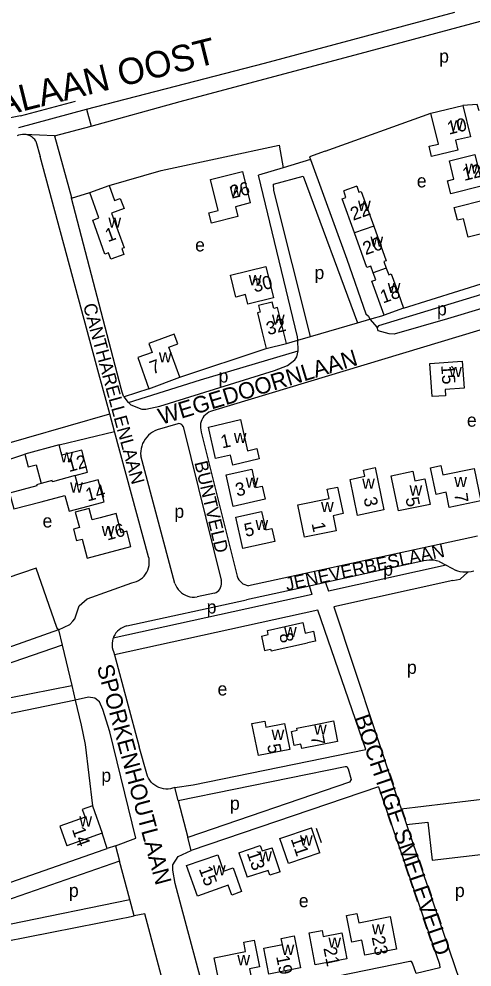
# Model space of a CAD drawing. Extents: x 162667 to 164645, y 379003 to 382150.
# Drawn here: x 162818.9 to 162956.6, y 380567.1 to 380855.2 of the extents above; entities that cross this region are included whole.
import ezdxf

# ---------------------------------------------------------------- set-up
doc = ezdxf.new("R2010")
doc.units = 0
for name, color, linetype in [('BLT_Basislijn', 7, 'Continuous'), ('BLT_Bebouwing', 7, 'Continuous'), ('BLT_Centroide', 7, 'Continuous'), ('BLT_Huisnummer', 7, 'Continuous'), ('BLT_Onderverdeling_panden', 7, 'Continuous'), ('BLT_Straatnaam', 7, 'Continuous'), ('BLT_Straatnaam_hoofdweg', 7, 'Continuous'), ('BLT_Straatnaam_verkleind', 7, 'Continuous'), ('BLT_Vlakafsluiter', 7, 'Continuous')]:
    doc.layers.add(name, color=color, linetype=linetype)

msp = doc.modelspace()

# ---------------------------------------------------------------- linework, layer by layer
at = {"layer": 'BLT_Basislijn'}
for p, q in [((162819.35, 380825.71), (162836.03, 380830.22)), ((162818.89, 380822.25), (162839.46, 380827.77)), ((162839.46, 380827.77), (162840.83, 380822.66)), ((162819.35, 380825.71), (162772.37, 380816.23)), ((162911.94, 380815.03), (162944.09, 380826.61)), ((162829.74, 380819.63), (162840.83, 380822.66)), ((162829.74, 380819.63), (162834.83, 380800.89)), ((162824.04, 380818.07), (162825.35, 380813.38)), ((162843.14, 380747.37), (162825.35, 380813.38)), ((162907.52, 380812.49), (162899.21, 380809.99)), ((162899.21, 380809.99), (162891.74, 380807.75)), ((162834.88, 380800.69), (162834.83, 380800.89)), ((162935.79, 380767.31), (162961, 380775.26)), ((162921.77, 380762.84), (162925.52, 380763.93)), ((162925.52, 380763.93), (162929.9, 380765.2)), ((162907.46, 380758.68), (162921.77, 380762.84)), ((162903.62, 380757.56), (162907.46, 380758.68)), ((162867.81, 380746.33), (162894.06, 380755.05)), ((162900.19, 380756.56), (162903.62, 380757.56)), ((162903.76, 380754.39), (162903.62, 380757.56)), ((162846.46, 380735.21), (162843.14, 380747.37)), ((162858.37, 380742.83), (162850.87, 380740.35)), ((162847.93, 380729.83), (162846.46, 380735.21)), ((162867.13, 380732.18), (162860.89, 380730.29)), ((162831.12, 380725.77), (162847.93, 380729.83)), ((162858.31, 380691.78), (162847.93, 380729.83)), ((162868.75, 380731.32), (162880.39, 380684.62)), ((162874.32, 380729.64), (162885.21, 380685.83)), ((162866.3, 380683.69), (162855.91, 380722.41)), ((162958.3, 380698.01), (162888.68, 380682.96)), ((162941.98, 380690.49), (162912.11, 380683.93)), ((162948.72, 380689.19), (162912.97, 380681.35)), ((162946.58, 380690.32), (162948.72, 380689.19)), ((162948.72, 380689.19), (162951.79, 380687.58)), ((162907.15, 380682.84), (162888.07, 380678.65)), ((162912.11, 380683.93), (162907.15, 380682.84)), ((162908.04, 380680.27), (162907.15, 380682.84)), ((162912.11, 380683.93), (162912.97, 380681.35)), ((162950.74, 380684.52), (162914.56, 380676.58)), ((162908.04, 380680.27), (162847.49, 380666.99)), ((162878.35, 380680.68), (162873.03, 380679.55)), ((162851.72, 380670.74), (162888.07, 380678.65)), ((162830.95, 380669.52), (162791.52, 380655.6)), ((162830.95, 380669.52), (162831.98, 380664.88)), ((162831.98, 380664.88), (162834.92, 380652.66)), ((162847.6, 380663), (162847.88, 380661.96)), ((162847.88, 380661.96), (162855.38, 380634)), ((162834.92, 380652.66), (162835.99, 380648.2)), ((162839.02, 380634.68), (162841.24, 380616.08)), ((162857.76, 380625.77), (162855.38, 380634)), ((162867.23, 380617.66), (162866.26, 380621.65)), ((162928.15, 380621.89), (162871.18, 380602.46)), ((162867.23, 380617.66), (162870.24, 380606.5)), ((162935.04, 380615.2), (162962.24, 380618.43)), ((162935.04, 380615.2), (162936.69, 380610.36)), ((162936.69, 380610.36), (162943.16, 380611.13)), ((162845.69, 380603.1), (162844.19, 380607.75)), ((162871.18, 380602.46), (162870.24, 380606.5)), ((162848.28, 380603.96), (162845.69, 380603.1)), ((162848.28, 380603.96), (162849.42, 380599.28)), ((162852.57, 380587.57), (162849.42, 380599.28)), ((162853.94, 380582.64), (162852.57, 380587.57)), ((162851.54, 380582.14), (162853.94, 380582.64)), ((162857.1, 380583.31), (162853.94, 380582.64))]:
    msp.add_line(p, q, dxfattribs=at)
for points in [[(162839.46, 380827.77), (162893.55, 380841.74), (162951.35, 380857.3)], [(162840.83, 380822.66), (162867.92, 380830.07), (162925.19, 380845.45), (162970.08, 380857.48)], [(162958.77, 380827.28), (162958.13, 380829.16), (162953.82, 380828.94)], [(162820.53, 380820.12), (162819.93, 380820.11), (162819.33, 380820.03), (162818.75, 380819.87), (162818.38, 380819.72)], [(162824.04, 380818.07), (162823.67, 380818.55), (162823.25, 380818.98), (162822.78, 380819.35), (162822.26, 380819.65), (162821.7, 380819.88), (162821.12, 380820.04), (162820.53, 380820.12)], [(162846.29, 380804.58), (162862.07, 380809.12), (162897.98, 380816.86), (162899.21, 380809.99)], [(162911.94, 380815.03), (162907.23, 380813.28), (162907.52, 380812.49)], [(162907.52, 380812.49), (162918.56, 380782.22), (162924.29, 380765.63), (162925.17, 380764.83), (162925.52, 380763.93)], [(162903.62, 380757.56), (162903.58, 380758.58), (162891.74, 380807.75)], [(162907.46, 380758.68), (162896.38, 380803.07), (162896.29, 380804.95), (162905.24, 380807.44), (162921.77, 380762.84)], [(162834.88, 380800.69), (162840.43, 380802.47)], [(162850.3, 380741.75), (162849.94, 380742.88), (162834.88, 380800.69)], [(163011.16, 380776.3), (163010.29, 380776.11), (162877.74, 380736.14)], [(162970.41, 380774.29), (162969.76, 380774.62), (162928.14, 380761.95), (162927.72, 380761.42)], [(162970.41, 380774.29), (162970.46, 380773.59), (162969.39, 380771.59), (162968.64, 380770.72), (162967.29, 380769.93), (162960.56, 380767.51), (162949.18, 380764.04), (162932.93, 380759.41), (162931.44, 380759.51), (162928.02, 380760.46), (162927.72, 380761.42)], [(162721.45, 380763.45), (162781.59, 380733.41), (162800.13, 380724.63), (162803.09, 380723.96), (162808.41, 380724.28), (162846.46, 380735.21)], [(162925.52, 380763.93), (162927.72, 380761.42)], [(162852.17, 380738.67), (162874.1, 380745.55), (162903.76, 380754.39)], [(162852.17, 380738.67), (162852.9, 380737.93), (162856.28, 380736.62), (162857.49, 380736.62), (162861.75, 380737.55), (162896.59, 380748.39), (162900.52, 380749.85), (162902.75, 380751.6), (162903.32, 380752.5), (162903.76, 380754.39)], [(162850.87, 380740.35), (162850.67, 380740.61), (162850.3, 380741.75)], [(162852.17, 380738.67), (162850.87, 380740.35)], [(162877.74, 380736.14), (162877.15, 380735.95), (162876.58, 380735.68), (162876.05, 380735.35), (162875.56, 380734.94), (162875.13, 380734.48), (162874.77, 380733.97), (162874.47, 380733.42), (162874.24, 380732.83), (162874.09, 380732.22), (162874.02, 380731.6), (162874.03, 380730.97), (162874.12, 380730.34), (162874.28, 380729.74), (162874.32, 380729.64)], [(162868.75, 380731.32), (162868.61, 380731.62), (162868.4, 380731.88), (162868.14, 380732.08), (162867.84, 380732.21), (162867.52, 380732.27), (162867.13, 380732.18)], [(162860.89, 380730.29), (162860.17, 380729.99), (162859.49, 380729.61), (162858.84, 380729.18), (162858.25, 380728.67), (162857.71, 380728.11), (162857.23, 380727.5), (162856.82, 380726.84), (162856.48, 380726.14), (162856.21, 380725.41), (162856.02, 380724.66), (162855.9, 380723.89), (162855.87, 380723.11), (162855.91, 380722.41)], [(162787.61, 380724.93), (162792.22, 380723.96), (162801.19, 380719.43), (162802.96, 380719.4), (162810.9, 380719.73), (162820.69, 380722.99)], [(162853.24, 380683.84), (162853.93, 380684.01), (162854.61, 380684.25), (162855.25, 380684.56), (162855.85, 380684.95), (162856.41, 380685.39), (162856.91, 380685.9), (162857.36, 380686.46), (162857.73, 380687.07), (162858.04, 380687.72), (162858.28, 380688.39), (162858.43, 380689.09), (162858.51, 380689.8), (162858.51, 380690.52), (162858.43, 380691.23), (162858.31, 380691.78)], [(162946.58, 380690.32), (162945.84, 380690.55), (162945.09, 380690.7), (162944.33, 380690.77), (162943.56, 380690.77), (162942.8, 380690.68), (162941.98, 380690.49)], [(162830.95, 380669.52), (162830.42, 380670.29), (162824.09, 380688.28), (162801.71, 380680.7)], [(162885.21, 380685.83), (162885.44, 380685.29), (162885.73, 380684.78), (162886.09, 380684.33), (162886.51, 380683.92), (162886.98, 380683.58), (162887.5, 380683.3), (162888.04, 380683.1), (162888.68, 380682.96)], [(162950.74, 380684.52), (162953.03, 380685.01), (162955.32, 380687.07)], [(162955.32, 380687.07), (162954.67, 380687.04), (162953.85, 380687.09), (162953.04, 380687.22), (162952.24, 380687.42), (162951.79, 380687.58)], [(162957.1, 380687.38), (162956.3, 380687.19), (162955.49, 380687.07), (162955.32, 380687.07)], [(162830.95, 380669.52), (162834.32, 380671.18), (162835.31, 380672.17), (162835.85, 380672.87), (162837.22, 380676.84), (162839.65, 380678.97), (162853.24, 380683.84)], [(162866.3, 380683.69), (162866.57, 380683.03), (162866.91, 380682.42), (162867.32, 380681.84), (162867.79, 380681.31), (162868.32, 380680.84), (162868.89, 380680.44), (162869.51, 380680.1), (162870.17, 380679.83), (162870.85, 380679.64), (162871.54, 380679.53), (162872.25, 380679.49), (162873.03, 380679.55)], [(162878.35, 380680.68), (162878.82, 380680.9), (162879.25, 380681.2), (162879.62, 380681.55), (162879.94, 380681.96), (162880.19, 380682.41), (162880.37, 380682.9), (162880.47, 380683.41), (162880.49, 380683.92), (162880.44, 380684.44), (162880.39, 380684.62)], [(162924.32, 380633.24), (162909.69, 380675.52), (162847.88, 380661.96)], [(162914.56, 380676.58), (162933.38, 380620.06), (162935.04, 380615.2)], [(162851.72, 380670.74), (162851.06, 380670.57), (162850.44, 380670.32), (162849.85, 380669.99), (162849.3, 380669.6), (162848.8, 380669.14), (162848.35, 380668.63), (162847.98, 380668.08), (162847.67, 380667.48), (162847.49, 380666.99)], [(162847.49, 380666.99), (162847.43, 380666.84), (162847.27, 380666.19), (162847.18, 380665.52), (162847.18, 380664.84), (162847.26, 380664.17), (162847.42, 380663.52), (162847.6, 380663)], [(162831.98, 380664.88), (162796.38, 380652.6), (162796.11, 380651.17), (162797.75, 380645.4), (162834.92, 380652.66)], [(162835.99, 380648.2), (162835.57, 380648.11), (162795.35, 380639.79)], [(162848.28, 380603.96), (162854.38, 380606.24), (162846.5, 380638.62), (162844.4, 380645.37), (162843.41, 380647.64), (162841.95, 380648.77), (162840.07, 380649.06), (162835.99, 380648.2)], [(162835.99, 380648.2), (162837.83, 380640.57), (162839.02, 380634.68)], [(162866.26, 380621.65), (162871.84, 380622.51), (162924.32, 380633.24)], [(162867.23, 380617.66), (162918.05, 380628.07), (162918.52, 380628.07), (162918.94, 380627.33), (162919.9, 380624.12), (162919.32, 380623.32), (162870.24, 380606.5)], [(162866.26, 380621.65), (162865.59, 380621.41), (162864.9, 380621.26), (162864.19, 380621.18), (162863.48, 380621.18), (162862.78, 380621.26), (162862.08, 380621.42), (162861.41, 380621.66), (162860.77, 380621.97), (162860.17, 380622.35), (162859.62, 380622.79), (162859.12, 380623.29), (162858.68, 380623.85), (162858.3, 380624.46), (162858, 380625.1), (162857.76, 380625.77)], [(162928.15, 380621.89), (162946.67, 380568), (162946.84, 380566.84), (162939.62, 380565.1), (162938.53, 380568.25), (162938.19, 380568.83), (162937.65, 380568.79), (162884.15, 380557.88)], [(162943.16, 380611.13), (162944.49, 380599.58), (162963.48, 380601.84)], [(162936.69, 380610.36), (162967.4, 380520.31), (162968.51, 380517.36), (162969.4, 380517.45), (162963.56, 380600.72), (162963.48, 380601.84)], [(162810.27, 380590.77), (162844.78, 380602.8), (162845.69, 380603.1)], [(162884.15, 380557.88), (162880.85, 380557.13), (162877.35, 380557.61), (162875.5, 380559.58), (162874.39, 380562.61), (162866.41, 380592.44), (162865.65, 380596.55), (162865.67, 380598.15), (162867.28, 380600.7), (162871.18, 380602.46)], [(162849.42, 380599.28), (162814.47, 380587.09), (162814.05, 380586.77), (162814.27, 380585.61), (162816.06, 380580.08), (162852.57, 380587.57)], [(162814.48, 380574.85), (162850.44, 380581.92), (162851.54, 380582.14)], [(162866.54, 380538.63), (162868.78, 380539.48), (162857.1, 380583.31)]]:
    msp.add_lwpolyline(points, dxfattribs=at)
at = {"layer": 'BLT_Bebouwing'}
for p, q in [((162840.43, 380802.47), (162846.29, 380804.58)), ((162921.54, 380804.34), (162917.59, 380802.93)), ((162850.77, 380783.6), (162846.86, 380782.19)), ((162935.79, 380767.31), (162929.9, 380765.2)), ((162894.06, 380755.05), (162900.19, 380756.56)), ((162831.12, 380725.77), (162820.69, 380722.99)), ((162892.59, 380667.67), (162893.56, 380663.29)), ((162841.24, 380616.08), (162844.19, 380607.75)), ((162909.2, 380609.28), (162910.7, 380604.95)), ((162844.19, 380607.75), (162833.45, 380603.94))]:
    msp.add_line(p, q, dxfattribs=at)
for points in [[(162953.82, 380828.94), (162956.1, 380819.41), (162951.57, 380818.33), (162952.3, 380815.29), (162944.29, 380813.37), (162943.54, 380816.49), (162946.36, 380817.17), (162944.09, 380826.61)], [(162944.09, 380826.61), (162953.82, 380828.94)], [(162846.29, 380804.58), (162847.92, 380800.05), (162849.68, 380800.68), (162850.82, 380797.55), (162847.05, 380796.19), (162850.83, 380785.69), (162850.11, 380785.44), (162850.77, 380783.6)], [(162921.54, 380804.34), (162922.18, 380802.53), (162922.95, 380802.81), (162926.72, 380792.27)], [(162846.86, 380782.19), (162846.15, 380784.17), (162845.04, 380783.77), (162841.32, 380794.08), (162843.21, 380794.76), (162840.43, 380802.47)], [(162920.89, 380790.18), (162917.17, 380800.58), (162918.29, 380800.98), (162917.59, 380802.93)], [(162951.21, 380797.92), (162960.81, 380800.34), (162963.21, 380790.84), (162955.45, 380788.88), (162954.04, 380794.47), (162952.2, 380794.01), (162951.21, 380797.92)], [(162926.72, 380792.27), (162930.5, 380781.73), (162929.83, 380781.49), (162930.55, 380779.48)], [(162926.59, 380778.06), (162925.87, 380780.06), (162924.67, 380779.63), (162920.89, 380790.18)], [(162929.9, 380765.2), (162926.19, 380775.55), (162927.34, 380775.97), (162926.59, 380778.06)], [(162930.55, 380779.48), (162931.27, 380777.47), (162932.05, 380777.75), (162934.11, 380772.02), (162935.79, 380767.31)], [(162900.19, 380756.56), (162897.48, 380767.49), (162896.35, 380767.2), (162895.86, 380769.15), (162891.66, 380768.11)], [(162891.66, 380768.11), (162892.16, 380766.1), (162891.38, 380765.9), (162892.86, 380759.9), (162894.06, 380755.05)], [(162867.81, 380746.33), (162864.43, 380755.45), (162867.16, 380756.46), (162866.05, 380759.45), (162858.32, 380756.59), (162859.34, 380753.84), (162855.01, 380752.27)], [(162855.01, 380752.27), (162858.37, 380742.83)], [(162858.37, 380742.83), (162867.81, 380746.33)], [(162835.95, 380716.42), (162839.76, 380717.43), (162837.96, 380724.19), (162831.95, 380722.6), (162831.12, 380725.77)], [(162820.69, 380722.99), (162821.72, 380719.08), (162824.14, 380719.71), (162825.64, 380714.01)], [(162825.64, 380714.01), (162824.24, 380713.64), (162824.33, 380713.3), (162816.04, 380711.11), (162817.31, 380706.29), (162825.6, 380708.47), (162832.83, 380710.38), (162834.12, 380705.6), (162839.94, 380707.14), (162844.78, 380708.43), (162842.97, 380715.18), (162836.74, 380713.48), (162835.95, 380716.42)], [(162851.79, 380699.26), (162851.71, 380699.55), (162849.96, 380699.09), (162848.42, 380704.89), (162843.59, 380703.61), (162841.19, 380702.97), (162840.26, 380706.45), (162835.99, 380705.32), (162837.26, 380700.63), (162835.42, 380700.14), (162836.26, 380696.98)], [(162836.26, 380696.98), (162836.34, 380696.69), (162838.05, 380697.15), (162839.63, 380691.32), (162852.94, 380694.91), (162851.79, 380699.26)], [(162892.59, 380667.67), (162894.67, 380668.13), (162894.4, 380669.36), (162905.19, 380671.75), (162905.9, 380668.58), (162908.38, 380669.13), (162909.04, 380666.17), (162906.55, 380665.62)], [(162893.56, 380663.29), (162895.38, 380663.69), (162895.5, 380663.17), (162906.55, 380665.62)], [(162902.53, 380634.41), (162901.69, 380638.71), (162903.49, 380639.07), (162903.36, 380639.72), (162909.55, 380640.93), (162914.46, 380641.89), (162915.67, 380635.66), (162904.85, 380633.55), (162904.6, 380634.82), (162902.53, 380634.41)], [(162841.24, 380616.08), (162838.14, 380614.98), (162838.98, 380612.61), (162831.34, 380609.9)], [(162831.34, 380609.9), (162833.45, 380603.94)], [(162898.22, 380606.17), (162907.79, 380609.42)], [(162910.37, 380601.83), (162907.79, 380609.42)], [(162900.79, 380598.58), (162898.22, 380606.17)], [(162885.71, 380601.84), (162892.24, 380604.02)], [(162892.24, 380604.02), (162892.79, 380602.38), (162895.86, 380603.37)], [(162898.24, 380596.04), (162895.86, 380603.37)], [(162869.77, 380597.95), (162879.36, 380601.22), (162881.09, 380596.2), (162884, 380597.23)], [(162885.71, 380601.84), (162888.24, 380594.37)], [(162910.37, 380601.83), (162900.79, 380598.58)], [(162884, 380597.23), (162886.56, 380590.02), (162883.55, 380588.95), (162882.48, 380591.97), (162873.13, 380588.65), (162869.77, 380597.95)], [(162898.24, 380596.04), (162895.1, 380595.02), (162894.63, 380596.44), (162888.24, 380594.37)]]:
    msp.add_lwpolyline(points, dxfattribs=at)
for points in [[(162949.72, 380812.07), (162957.49, 380813.96), (162959.81, 380804.44), (162950.13, 380802.09), (162949.18, 380806), (162951.08, 380806.47)], [(162886.81, 380808.8), (162889.18, 380799.28), (162884.66, 380798.15), (162885.41, 380795.14), (162877.42, 380793.15), (162876.65, 380796.25), (162879.46, 380796.95), (162877.08, 380806.38)], [(162883.14, 380777.34), (162893.89, 380780.01), (162896.26, 380770.49), (162888.5, 380768.55), (162887.79, 380771.43), (162884.79, 380770.69)], [(162943.75, 380750.45), (162953.61, 380751.17), (162954.2, 380743.05), (162948.4, 380742.63), (162948.53, 380740.72), (162944.48, 380740.43)], [(162876.45, 380731.15), (162886.21, 380733.43), (162888.39, 380723.96), (162891.21, 380724.62), (162891.93, 380721.5), (162883.91, 380719.64), (162883.21, 380722.66), (162878.67, 380721.6)], [(162881.84, 380716.63), (162889.64, 380718.42), (162890.93, 380712.79), (162892.78, 380713.21), (162893.68, 380709.29), (162884.03, 380707.08)], [(162923.59, 380718.12), (162927.19, 380718.86), (162929.84, 380705.99), (162921.76, 380704.33), (162919.51, 380715.29), (162923.99, 380716.21)], [(162932.23, 380715.34), (162932.01, 380716.39), (162938.64, 380717.77), (162939.25, 380714.88), (162942.26, 380715.47), (162943.86, 380707.67), (162934.23, 380705.69)], [(162944.01, 380718.82), (162947.15, 380719.47), (162947.73, 380716.65), (162957.25, 380718.57), (162959.26, 380708.78), (162949.66, 380706.78), (162948.72, 380711.35), (162945.68, 380710.74)], [(162903.65, 380707.53), (162913.18, 380709.46), (162912.59, 380712.3), (162915.73, 380712.95), (162917.39, 380704.88), (162914.35, 380704.25), (162915.29, 380699.69), (162905.69, 380697.71)], [(162884.8, 380703.79), (162892.6, 380705.56), (162893.88, 380699.94), (162895.73, 380700.36), (162896.63, 380696.43), (162886.98, 380694.23)], [(162889.67, 380641.06), (162893.59, 380641.86), (162893.97, 380639.98), (162899.63, 380641.14), (162901.26, 380633.21), (162891.66, 380631.33)], [(162918.46, 380582.74), (162921.6, 380583.36), (162922.16, 380580.51), (162931.69, 380582.41), (162933.62, 380572.57), (162923.99, 380570.68), (162923.09, 380575.25), (162920.05, 380574.65)], [(162893.31, 380572.83), (162898.97, 380573.94), (162898.61, 380575.8), (162902.57, 380576.58), (162904.47, 380566.86), (162894.84, 380564.98)], [(162907.05, 380577.46), (162911.01, 380578.24), (162911.38, 380576.37), (162917.04, 380577.49), (162918.59, 380569.64), (162908.96, 380567.74)], [(162878.24, 380569.9), (162887.77, 380571.77), (162887.21, 380574.61), (162890.35, 380575.24), (162891.96, 380567.16), (162888.92, 380566.55), (162889.83, 380561.98), (162880.23, 380560.07)]]:
    msp.add_lwpolyline(points, close=True, dxfattribs=at)
at = {"layer": 'BLT_Onderverdeling_panden'}
for p, q in [((162926.72, 380792.27), (162920.89, 380790.18)), ((162930.55, 380779.48), (162926.59, 380778.06))]:
    msp.add_line(p, q, dxfattribs=at)
msp.add_lwpolyline([(162835.95, 380716.42), (162829.11, 380714.58), (162829.02, 380714.91), (162825.64, 380714.01)], dxfattribs=at)
at = {"layer": 'BLT_Vlakafsluiter'}
msp.add_line((162829.74, 380819.63), (162820.53, 380820.12), dxfattribs=at)

# ---------------------------------------------------------------- texts
at = {"layer": 'BLT_Centroide'}
for s, p in [('p', (162946.61, 380841.92)), ('w', (162949.91, 380821.34)), ('w', (162954.52, 380808.2)), ('e', (162939.81, 380804.01)), ('w', (162882.92, 380801.19)), ('w', (162921.94, 380796.88)), ('w', (162846.08, 380791.77)), ('e', (162872.44, 380784.56)), ('w', (162925.72, 380785.95)), ('p', (162908.72, 380776.14)), ('w', (162888.75, 380774.27)), ('w', (162930.98, 380771.92)), ('p', (162945.96, 380765.12)), ('w', (162895.78, 380762.3)), ('w', (162861.41, 380750.84)), ('w', (162949.65, 380746.41)), ('p', (162879.57, 380744.7)), ('e', (162955.04, 380731.29)), ('w', (162884.19, 380726.33)), ('w', (162831.45, 380720.44)), ('w', (162887.81, 380712.75)), ('w', (162923.2, 380712.44)), ('w', (162951.2, 380712.97)), ('w', (162834.44, 380711.28)), ('w', (162937.59, 380710.38)), ('p', (162866.14, 380703.58)), ('w', (162910.7, 380705.34)), ('e', (162826.06, 380700.67)), ('w', (162890.77, 380699.91)), ('w', (162844.02, 380698.09)), ('p', (162929.6, 380686)), ('p', (162875.94, 380674.53)), ('w', (162899.45, 380667.34)), ('p', (162936.82, 380656.19)), ('e', (162879.25, 380649.62)), ('w', (162908.57, 380637.72)), ('w', (162895.66, 380636.12)), ('p', (162843.93, 380623.37)), ('p', (162883.02, 380614.88)), ('w', (162837.24, 380609.78)), ('w', (162904.3, 380604)), ('w', (162891.91, 380599.19)), ('w', (162877.84, 380594.94)), ('p', (162834.07, 380588.37)), ('p', (162951.4, 380588.37)), ('e', (162903.95, 380585.28)), ('w', (162926.16, 380577.03)), ('w', (162898.7, 380570.78)), ('w', (162912.93, 380573)), ('w', (162885.27, 380567.66))]:
    msp.add_text(s, height=4, dxfattribs=at).set_placement(p)
at = {"layer": 'BLT_Huisnummer'}
for s, rotation, p in [('10', 13.6576, (162949.55, 380820.01)), ('12', 13.6544, (162954.21, 380805.96)), ('26', 14.0094, (162883.59, 380800.55)), ('22', 19.7031, (162920.45, 380793.85)), ('1', 19.843, (162845.92, 380787.34)), ('20', 19.7031, (162924.23, 380783.39)), ('30', 13.9015, (162890.49, 380772.07)), ('18', 19.7031, (162929.53, 380768.7)), ('32', 13.9041, (162894.59, 380759.08)), ('7', 20.3409, (162859.5, 380747.15)), ('15', 274.1136, (162947.19, 380749.97)), ('1', 12.1941, (162880.64, 380724.68)), ('12', 14.9741, (162834.07, 380717.47)), ('3', 12.881, (162885.15, 380710.05)), ('14', 14.8738, (162839.74, 380708.54)), ('3', 281.4563, (162923.61, 380709.55)), ('5', 281.4563, (162936.33, 380709.55)), ('7', 277.8854, (162951.19, 380710.91)), ('16', 15.1093, (162845.71, 380696.68)), ('5', 12.1941, (162887.8, 380697.79)), ('1', 281.7524, (162907.81, 380701.88)), ('8', 282.4803, (162897.96, 380668.19)), ('7', 281.0381, (162907.54, 380637.13)), ('5', 281.1181, (162894.3, 380634.57)), ('14', 289.4782, (162834.93, 380608.95)), ('11', 288.7584, (162901.45, 380606.05)), ('13', 289.0435, (162888.1, 380601.71)), ('15', 289.8896, (162873.49, 380596.95)), ('23', 281.432, (162926.07, 380576.18)), ('19', 281.432, (162897.02, 380570.32)), ('21', 281.432, (162911.39, 380572.84))]:
    msp.add_text(s, height=4, rotation=rotation, dxfattribs=at).set_placement(p)
at = {"layer": 'BLT_Straatnaam'}
for s, rotation, p in [('WEGEDOORNLAAN', 16.9119, (162862.14, 380731.85)), ('SPORKENHOUTLAAN', 285.1232, (162842.52, 380658.35)), ('BOCHTIGE SMELEVELD', 288.8526, (162920.72, 380642.92))]:
    msp.add_text(s, height=5, rotation=rotation, dxfattribs=at).set_placement(p)
at = {"layer": 'BLT_Straatnaam_hoofdweg'}
msp.add_text('FLORALAAN OOST', height=8, rotation=13.9886, dxfattribs=at).set_placement((162785.33, 380818.47))
at = {"layer": 'BLT_Straatnaam_verkleind'}
for s, height, rotation, p in [('CANTHARELLENLAAN', 4, 285.2974, (162838.32, 380768.21)), ('BUNTVELD', 4, 283.2468, (162872.19, 380720.4)), ('JENEVERBESLAAN', 3.9999, 12.1695, (162900.31, 380681.43))]:
    msp.add_text(s, height=height, rotation=rotation, dxfattribs=at).set_placement(p)

doc.saveas('drawing.dxf')
